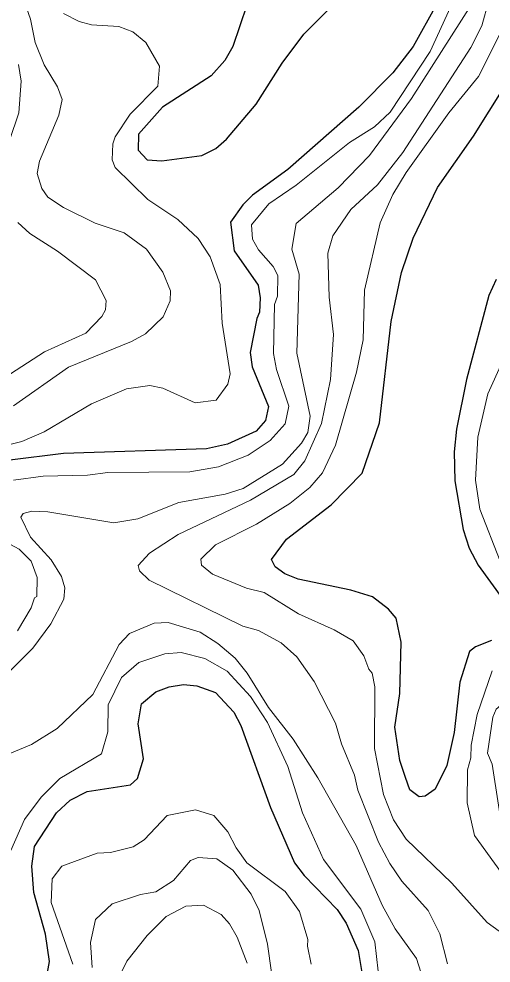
# Model space of a CAD drawing. Extents: x 673.6 to 698.9, y 7012 to 7040.1.
# Drawn here: x 683.333 to 684.033, y 7014.47 to 7015.87 of the extents above; entities that cross this region are included whole.
import ezdxf

# ---------------------------------------------------------------- set-up
doc = ezdxf.new("R2010")
doc.units = 0
doc.header["$LTSCALE"] = 0.032
doc.layers.add('1', color=7, linetype='Continuous', lineweight=25)
doc.layers.add('2', color=7, linetype='Continuous', lineweight=13)

msp = doc.modelspace()

# ---------------------------------------------------------------- linework, layer by layer
at = {"layer": '1'}
for points in [[(683.9514, 7015.8905), (683.9173, 7015.829), (683.8873, 7015.79), (683.837, 7015.7389), (683.7317, 7015.6466), (683.6795, 7015.6086), (683.6652, 7015.5943), (683.6466, 7015.5683), (683.652, 7015.526), (683.6876, 7015.4752), (683.6907, 7015.4563), (683.6898, 7015.4349), (683.6855, 7015.4254), (683.676, 7015.3753), (683.6789, 7015.3541), (683.703, 7015.2949), (683.6986, 7015.2742), (683.6849, 7015.2583), (683.6422, 7015.2391), (683.6112, 7015.2325), (683.3994, 7015.2253), (683.3197, 7015.2155)], [(683.6709, 7015.8902), (683.6502, 7015.829), (683.6381, 7015.8081), (683.618, 7015.7855), (683.5461, 7015.7389), (683.5106, 7015.699), (683.51, 7015.6752), (683.5231, 7015.6611), (683.5448, 7015.6593), (683.6043, 7015.6674), (683.6248, 7015.6779), (683.6408, 7015.6915), (683.6847, 7015.7436), (683.7233, 7015.8044), (683.7556, 7015.8474), (683.7939, 7015.8858)], [(683.9001, 7015.4938), (683.9175, 7015.545), (683.9534, 7015.6199), (684.0066, 7015.6963), (684.0531, 7015.7702)], [(683.7297, 7015.0983), (683.7957, 7015.1493), (683.842, 7015.1962), (683.8675, 7015.2709), (683.8848, 7015.4211), (683.9001, 7015.4938)], [(684.0403, 7015.4834), (684.0294, 7015.4599), (683.9965, 7015.335), (683.9818, 7015.2617), (683.978, 7015.2279), (683.9791, 7015.1851), (683.9917, 7015.1126), (684.0004, 7015.0852), (684.0139, 7015.0599), (684.0504, 7015.0096)], [(684.0333, 7014.9481), (684.0096, 7014.9385), (684.001, 7014.9318), (683.9866, 7014.8864), (683.9783, 7014.8116), (683.9674, 7014.7629), (683.9499, 7014.7274), (683.9353, 7014.7172), (683.9263, 7014.7162), (683.9125, 7014.7264), (683.9059, 7014.745), (683.8977, 7014.7703), (683.8904, 7014.8196), (683.8978, 7014.8695), (683.8994, 7014.9455), (683.8923, 7014.9811), (683.881, 7014.9947), (683.8571, 7015.0126), (683.8251, 7015.0225), (683.747, 7015.0391), (683.7272, 7015.0469), (683.7127, 7015.0572), (683.7074, 7015.0681), (683.7297, 7015.0983)], [(683.3636, 7014.3913), (683.3783, 7014.4722), (683.3728, 7014.5125), (683.3554, 7014.5741), (683.3522, 7014.6135), (683.3563, 7014.6427), (683.3889, 7014.6925), (683.4092, 7014.7111), (683.4344, 7014.7241), (683.4986, 7014.7339), (683.5088, 7014.7435), (683.518, 7014.7725), (683.51, 7014.8247), (683.515, 7014.8539), (683.5363, 7014.8719), (683.5556, 7014.8793), (683.5773, 7014.8827), (683.597, 7014.8809), (683.6244, 7014.8709), (683.6519, 7014.8419), (683.6618, 7014.8222), (683.7062, 7014.7006), (683.7415, 7014.6185), (683.7559, 7014.5996), (683.8049, 7014.549), (683.8183, 7014.529), (683.8361, 7014.4882), (683.8436, 7014.4409)]]:
    msp.add_lwpolyline(points, dxfattribs=at)
at = {"layer": '2'}
for points in [[(684.0398, 7015.9355), (684.019, 7015.8595), (684.003, 7015.8277), (683.9021, 7015.6719), (683.8644, 7015.6241), (683.8252, 7015.5874), (683.7982, 7015.548), (683.7909, 7015.5225), (683.7927, 7015.4572), (683.7992, 7015.402), (683.7951, 7015.3354), (683.7815, 7015.2701), (683.7571, 7015.2144), (683.7408, 7015.1942), (683.6764, 7015.1562), (683.5692, 7015.1054), (683.5265, 7015.0778), (683.51, 7015.0591), (683.5117, 7015.0514), (683.526, 7015.0374), (683.6648, 7014.9695), (683.6881, 7014.9629), (683.7216, 7014.9445), (683.7449, 7014.9237), (683.7708, 7014.8875), (683.8023, 7014.8254), (683.8113, 7014.7946), (683.8303, 7014.7482), (683.8355, 7014.7262), (683.8659, 7014.649), (683.8827, 7014.6171), (683.9007, 7014.5912), (683.9394, 7014.5477), (683.9568, 7014.5132), (683.9684, 7014.4685)], [(683.978, 7015.8995), (683.9425, 7015.8218), (683.8832, 7015.7318), (683.8602, 7015.7098), (683.8232, 7015.6868), (683.7438, 7015.6235), (683.7036, 7015.5957), (683.6776, 7015.5644), (683.6793, 7015.5431), (683.6883, 7015.5277), (683.7099, 7015.5029), (683.717, 7015.4892), (683.7162, 7015.4586), (683.7121, 7015.4464), (683.7105, 7015.3738), (683.7149, 7015.35), (683.7333, 7015.2956), (683.7275, 7015.2695), (683.7057, 7015.2445), (683.6731, 7015.2228), (683.6288, 7015.2058), (683.5863, 7015.1983), (683.4648, 7015.1974), (683.4347, 7015.1934), (683.369, 7015.1917), (683.3251, 7015.1858)], [(683.3674, 7015.6182), (683.3605, 7015.6405), (683.3638, 7015.659), (683.3923, 7015.7271), (683.3971, 7015.7506), (683.3905, 7015.7693), (683.3707, 7015.8021), (683.3574, 7015.8352), (683.3503, 7015.8696), (683.3388, 7015.9022)], [(683.3185, 7014.9012), (683.3536, 7014.9367), (683.3807, 7014.9728), (683.3998, 7015.0093), (683.4014, 7015.0264), (683.3963, 7015.0432), (683.3808, 7015.0676), (683.3503, 7015.1014), (683.336, 7015.1311), (683.3397, 7015.1363), (683.3522, 7015.1399), (683.3761, 7015.1391), (683.4741, 7015.1227), (683.5096, 7015.1283), (683.57, 7015.1528), (683.639, 7015.1652), (683.6657, 7015.1735), (683.7238, 7015.2098), (683.7521, 7015.2407), (683.7613, 7015.2567), (683.7647, 7015.2807), (683.745, 7015.3741), (683.7483, 7015.4913), (683.7376, 7015.5286), (683.744, 7015.5667), (683.8063, 7015.6194), (683.8528, 7015.6675), (683.9147, 7015.7519), (684.0037, 7015.8915)], [(683.3994, 7015.8778), (683.4226, 7015.8662), (683.441, 7015.8614), (683.4815, 7015.8586), (683.5018, 7015.8507), (683.5211, 7015.8351)], [(684.0751, 7014.495), (684.0271, 7014.5299), (683.9746, 7014.5881), (683.9069, 7014.6533), (683.8881, 7014.6819), (683.8733, 7014.7197), (683.86, 7014.7879), (683.8608, 7014.8794), (683.8567, 7014.8996), (683.8515, 7014.9055), (683.8444, 7014.9254), (683.8287, 7014.9474), (683.8005, 7014.9638), (683.7476, 7014.9874), (683.6964, 7015.0191), (683.6703, 7015.0259), (683.6201, 7015.0464), (683.604, 7015.06), (683.6028, 7015.0686), (683.6244, 7015.0899), (683.6852, 7015.1205), (683.7348, 7015.1512), (683.7643, 7015.1749), (683.7829, 7015.1968), (683.8024, 7015.2378), (683.8333, 7015.3461), (683.8435, 7015.3939), (683.8453, 7015.4678), (683.8686, 7015.5676), (683.8873, 7015.6095), (683.9068, 7015.642), (683.9704, 7015.7309), (684.0143, 7015.7847), (684.0472, 7015.8504)], [(683.5211, 7015.8351), (683.5415, 7015.7997), (683.5393, 7015.7702), (683.4982, 7015.7288), (683.4756, 7015.695), (683.4722, 7015.6847), (683.4714, 7015.6611), (683.4756, 7015.6494), (683.5242, 7015.6022), (683.5685, 7015.5727), (683.5987, 7015.5442), (683.6167, 7015.5171), (683.6314, 7015.476), (683.6344, 7015.4189), (683.6462, 7015.3438), (683.6429, 7015.3283), (683.6254, 7015.3047), (683.5943, 7015.3008), (683.5463, 7015.3222), (683.527, 7015.3263), (683.4925, 7015.3211), (683.4406, 7015.2992), (683.3705, 7015.2576), (683.3373, 7015.2432), (683.2935, 7015.2322)], [(683.3325, 7015.8023), (683.3365, 7015.7774), (683.3332, 7015.7308), (683.3061, 7015.6499)], [(683.5222, 7015.5286), (683.4894, 7015.5527), (683.4461, 7015.5671), (683.3995, 7015.5904), (683.3763, 7015.6057), (683.3674, 7015.6182)], [(683.3317, 7015.5681), (683.3495, 7015.5516), (683.3905, 7015.5257), (683.4469, 7015.483), (683.4623, 7015.4524), (683.4614, 7015.4385), (683.4563, 7015.4288), (683.4326, 7015.404), (683.3709, 7015.3761), (683.3209, 7015.3437)], [(683.3252, 7015.2959), (683.4065, 7015.3535), (683.4999, 7015.3913), (683.5209, 7015.4031), (683.5471, 7015.4279), (683.5573, 7015.4518), (683.5576, 7015.4666), (683.5467, 7015.4944), (683.5222, 7015.5286)], [(684.0496, 7015.362), (684.0279, 7015.314), (684.013, 7015.2495), (684.0096, 7015.186), (684.0161, 7015.1427), (684.0465, 7015.0656)], [(683.29, 7015.1069), (683.3338, 7015.0834), (683.3512, 7015.0659), (683.3603, 7015.0414), (683.36, 7015.0133), (683.3564, 7015.0116), (683.3515, 7014.9965), (683.3312, 7014.9626)], [(683.9289, 7014.4562), (683.9225, 7014.4765), (683.8909, 7014.5205), (683.8715, 7014.5556), (683.8331, 7014.6439), (683.7763, 7014.7443), (683.7394, 7014.8018), (683.703, 7014.8487), (683.6716, 7014.8994), (683.6537, 7014.9221), (683.6281, 7014.9438), (683.602, 7014.9602), (683.5543, 7014.9747), (683.5338, 7014.9738), (683.4972, 7014.9586), (683.4819, 7014.9422), (683.4427, 7014.8682), (683.3898, 7014.8175), (683.3518, 7014.7938), (683.3042, 7014.7741)], [(683.3214, 7014.6368), (683.3416, 7014.6825), (683.3661, 7014.7158), (683.3938, 7014.7436), (683.4554, 7014.78), (683.4648, 7014.8124), (683.4656, 7014.8525), (683.4852, 7014.8931), (683.5107, 7014.9152), (683.5493, 7014.9283), (683.5737, 7014.9303), (683.6088, 7014.9212), (683.6417, 7014.9027), (683.6765, 7014.8648), (683.7016, 7014.8265), (683.7317, 7014.7612), (683.7534, 7014.6925), (683.7845, 7014.6231), (683.8396, 7014.5495), (683.8608, 7014.5014), (683.8657, 7014.4578)], [(684.0346, 7014.9031), (684.012, 7014.8383), (684.0031, 7014.7927), (684.003, 7014.7743), (683.9981, 7014.7561), (683.9973, 7014.7074), (684.0084, 7014.6587), (684.0674, 7014.5767)], [(684.1451, 7014.4488), (684.1377, 7014.5101), (684.1288, 7014.5289), (684.1285, 7014.5369), (684.0523, 7014.6497), (684.0342, 7014.7645), (684.0277, 7014.7809), (684.0356, 7014.8343), (684.0406, 7014.8462), (684.0628, 7014.865), (684.0762, 7014.8663), (684.1151, 7014.8513), (684.1389, 7014.8371), (684.1948, 7014.8167), (684.2159, 7014.8137), (684.2404, 7014.8159), (684.2486, 7014.825), (684.2496, 7014.8387)], [(683.4129, 7014.4682), (683.381, 7014.5594), (683.3823, 7014.5944), (683.3969, 7014.6134), (683.4491, 7014.6328), (683.4691, 7014.6337), (683.5023, 7014.6423), (683.5186, 7014.6522), (683.553, 7014.6887), (683.5951, 7014.697), (683.6219, 7014.6885), (683.6428, 7014.6643), (683.6549, 7014.6406), (683.6711, 7014.6181), (683.7275, 7014.5756), (683.7488, 7014.5461), (683.7613, 7014.5047), (683.7606, 7014.4948), (683.7663, 7014.4681)], [(683.7204, 7014.3647), (683.7014, 7014.4978), (683.689, 7014.5474), (683.6775, 7014.572), (683.6501, 7014.6077), (683.6263, 7014.6243), (683.599, 7014.6263), (683.5875, 7014.6216), (683.5625, 7014.5919), (683.5359, 7014.5753), (683.5132, 7014.5712), (683.4716, 7014.5573), (683.4467, 7014.5342), (683.4393, 7014.5001), (683.4418, 7014.4633)], [(683.4848, 7014.4552), (683.4931, 7014.4724), (683.5233, 7014.5107), (683.5513, 7014.5386), (683.5806, 7014.554), (683.6069, 7014.5556), (683.6331, 7014.5416), (683.6453, 7014.528), (683.6568, 7014.5083), (683.6712, 7014.4695)]]:
    msp.add_lwpolyline(points, dxfattribs=at)

doc.saveas('drawing.dxf')
